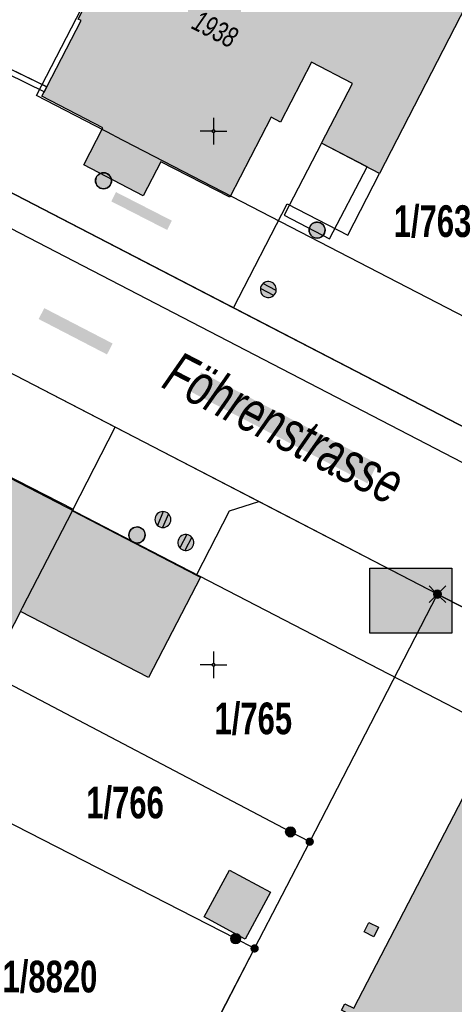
# Model space of a CAD drawing. Header units: metres. Extents: x 2695560 to 2696939, y 1260491 to 1262050.
# Tile 726 of 1005: x 2696467 to 2696487, y 1260909 to 1260955. Entities that reach past the tile are written whole.
import ezdxf

# ---------------------------------------------------------------- set-up
doc = ezdxf.new("R2010")
doc.units = ezdxf.units.M
doc.linetypes.add('AUSGEZOGEN', pattern=[0])
for name, color, linetype in [('XR$1$AV_Flächen (EO)', 7, 'AUSGEZOGEN'), ('XR$1$AV_Gebäudeflächen (BB)', 7, 'AUSGEZOGEN'), ('XR$1$AV_Grenzpunkte', 7, 'AUSGEZOGEN'), ('XR$1$AV_Grundstück-Nr.', 7, 'AUSGEZOGEN'), ('XR$1$AV_Koordinatennetzpunkte', 7, 'AUSGEZOGEN'), ('XR$1$AV_Linien (BB)', 7, 'AUSGEZOGEN'), ('XR$1$AV_Linien (EO)', 7, 'AUSGEZOGEN'), ('XR$1$AV_Proj. EO-Gebäude', 7, 'AUSGEZOGEN'), ('XR$1$AV_Strassennamen', 7, 'AUSGEZOGEN'), ('XR$1$AV_Versicherung-Nr.', 7, 'AUSGEZOGEN'), ('XR$1$AW_LK_Schachtdeckel', 24, 'AUSGEZOGEN'), ('XR$1$Liegenschaftsgrenzen', 7, 'AUSGEZOGEN'), ('XR$1$PFAV', 255, 'AUSGEZOGEN'), ('XR$1$PFAW', 255, 'AUSGEZOGEN'), ('XR$1$RP_Abstandslinie', 7, 'AUSGEZOGEN')]:
    doc.layers.add(name, color=color, linetype=linetype)
doc.styles.add('ARIAL', font='arial.ttf')

# ---------------------------------------------------------------- blocks, each defined once
blk = doc.blocks.new('COMPLEXOBJECT_185')
at = {"layer": 'XR$1$AV_Linien (BB)', "color": 7, "linetype": 'AUSGEZOGEN', "transparency": 33554687}
blk.add_line((6464.65, 10947.57), (6475.936, 10941.722), dxfattribs=at)
blk.add_arc((6466.723, 10951.512), 4.454, 221.84, 242.2573, dxfattribs=at)
blk = doc.blocks.new('COMPLEXOBJECT_205')
at = {"layer": 'XR$1$AV_Linien (BB)', "color": 7, "linetype": 'AUSGEZOGEN', "transparency": 33554687}
blk.add_line((6463.405, 10948.541), (6463.485, 10948.613), dxfattribs=at)
blk.add_lwpolyline([(6463.29, 10950.95), (6464.403, 10953.143), (6463.571, 10953.548), (6463.681, 10953.773), (6466.747, 10952.29), (6467.184, 10952.064)], dxfattribs=at)
blk.add_arc((6466.105, 10950.008), 2.969, 161.506, 208.0335, dxfattribs=at)
blk = doc.blocks.new('COMPLEXOBJECT_210')
at = {"layer": 'XR$1$AV_Linien (BB)', "color": 7, "linetype": 'AUSGEZOGEN', "transparency": 33554687}
blk.add_line((6470.384, 10936.138), (6461.22, 10940.89), dxfattribs=at)
for centre, radius, start, end in [((6459.34, 10936.849), 4.647, 109.4786, 152.7043), ((6459.094, 10936.918), 4.505, 61.8464, 106.8316)]:
    blk.add_arc(centre, radius, start, end, dxfattribs=at)
blk = doc.blocks.new('COMPLEXOBJECT_1204')
at = {"layer": 'XR$1$Liegenschaftsgrenzen', "color": 7, "linetype": 'AUSGEZOGEN', "transparency": 33554687}
blk.add_line((6489.7, 10934.59), (6464.65, 10947.57), dxfattribs=at)
blk.add_arc((6466.75, 10951.55), 4.5, 152.7485, 242.1755, dxfattribs=at)
blk = doc.blocks.new('COMPLEXOBJECT_1209')
at = {"layer": 'XR$1$Liegenschaftsgrenzen', "color": 7, "linetype": 'AUSGEZOGEN', "transparency": 33554687}
blk.add_line((6485.48, 10928.31), (6461.22, 10940.89), dxfattribs=at)
for centre, radius, start, end in [((6459.34, 10936.849), 4.647, 109.4786, 152.7043), ((6459.094, 10936.918), 4.505, 61.8464, 106.8316)]:
    blk.add_arc(centre, radius, start, end, dxfattribs=at)
blk = doc.blocks.new('BAV15')
at = {"layer": 'XR$1$PFAV', "transparency": 33554687}
blk.add_hatch(color=7, dxfattribs=at).paths.add_polyline_path([(0.5, 0), (0.49, 0.1), (0.46, 0.2), (0.41, 0.29), (0.34, 0.36), (0.26, 0.42), (0.17, 0.47), (0.08, 0.49), (-0.03, 0.5), (-0.13, 0.48), (-0.22, 0.45), (-0.31, 0.4), (-0.38, 0.33), (-0.44, 0.24), (-0.48, 0.15), (-0.5, 0.05), (-0.5, -0.05), (-0.48, -0.15), (-0.44, -0.24), (-0.38, -0.33), (-0.31, -0.4), (-0.22, -0.45), (-0.13, -0.48), (-0.03, -0.5), (0.08, -0.49), (0.17, -0.47), (0.26, -0.42), (0.34, -0.36), (0.41, -0.29), (0.46, -0.2), (0.49, -0.1)])
at = {"color": 7, "transparency": 33554687}
for start, end in [(90, 270), (270, 90)]:
    blk.add_arc((0, 0), 0.5, start, end, dxfattribs=at)
at = {"layer": 'XR$1$PFAV', "transparency": 33554687}
blk.add_circle((0, 0), 0.5, dxfattribs=at)
blk = doc.blocks.new('BWAV20')
at = {"true_color": 0x000000, "transparency": 33554687}
blk.add_hatch(color=18, dxfattribs=at).paths.add_polyline_path([(0.17, 0), (0.16, 0.03), (0.15, 0.07), (0.14, 0.1), (0.11, 0.12), (0.09, 0.14), (0.06, 0.16), (0.03, 0.16), (-0.01, 0.17), (-0.04, 0.16), (-0.07, 0.15), (-0.1, 0.13), (-0.13, 0.11), (-0.15, 0.08), (-0.16, 0.05), (-0.17, 0.02), (-0.17, -0.02), (-0.16, -0.05), (-0.15, -0.08), (-0.13, -0.11), (-0.1, -0.13), (-0.07, -0.15), (-0.04, -0.16), (-0.01, -0.17), (0.03, -0.16), (0.06, -0.16), (0.09, -0.14), (0.11, -0.12), (0.14, -0.1), (0.15, -0.07), (0.16, -0.03)])
at = {"layer": 'XR$1$PFAV', "transparency": 33554687}
blk.add_hatch(color=7, dxfattribs=at).paths.add_polyline_path([(0.5, 0), (0.49, 0.1), (0.46, 0.2), (0.41, 0.29), (0.34, 0.36), (0.26, 0.42), (0.17, 0.47), (0.08, 0.49), (-0.03, 0.5), (-0.13, 0.48), (-0.22, 0.45), (-0.31, 0.4), (-0.38, 0.33), (-0.44, 0.24), (-0.48, 0.15), (-0.5, 0.05), (-0.5, -0.05), (-0.48, -0.15), (-0.44, -0.24), (-0.38, -0.33), (-0.31, -0.4), (-0.22, -0.45), (-0.13, -0.48), (-0.03, -0.5), (0.08, -0.49), (0.17, -0.47), (0.26, -0.42), (0.34, -0.36), (0.41, -0.29), (0.46, -0.2), (0.49, -0.1)])
blk = doc.blocks.new('BWAV19')
at = {"layer": 'XR$1$PFAV', "transparency": 33554687}
blk.add_hatch(color=7, dxfattribs=at).paths.add_polyline_path([(0, 0.24), (-0.024, 0.239), (-0.048, 0.235), (-0.072, 0.229), (-0.095, 0.221), (-0.116, 0.21), (-0.137, 0.197), (-0.156, 0.182), (-0.174, 0.165), (-0.19, 0.147), (-0.204, 0.127), (-0.215, 0.106), (-0.225, 0.083), (-0.232, 0.06), (-0.237, 0.036), (-0.24, 0.012), (-0.24, -0.012), (-0.237, -0.036), (-0.232, -0.06), (-0.225, -0.083), (-0.215, -0.106), (-0.204, -0.127), (-0.19, -0.147), (-0.174, -0.165), (-0.156, -0.182), (-0.137, -0.197), (-0.116, -0.21), (-0.095, -0.221), (-0.072, -0.229), (-0.048, -0.235), (-0.024, -0.239), (0, -0.24), (0.024, -0.239), (0.048, -0.235), (0.072, -0.229), (0.095, -0.221), (0.116, -0.21), (0.137, -0.197), (0.156, -0.182), (0.174, -0.165), (0.19, -0.147), (0.204, -0.127), (0.215, -0.106), (0.225, -0.083), (0.232, -0.06), (0.237, -0.036), (0.24, -0.012), (0.24, 0.012), (0.237, 0.036), (0.232, 0.06), (0.225, 0.083), (0.215, 0.106), (0.204, 0.127), (0.19, 0.147), (0.174, 0.165), (0.156, 0.182), (0.137, 0.197), (0.116, 0.21), (0.095, 0.221), (0.072, 0.229), (0.048, 0.235), (0.024, 0.239)])
at = {"color": 7, "transparency": 33554687}
for p, q in [((-0.5, 0.5), (-0.17, 0.17)), ((0.17, 0.17), (0.5, 0.5)), ((-0.5, -0.5), (-0.17, -0.17)), ((0.17, -0.17), (0.5, -0.5))]:
    blk.add_line(p, q, dxfattribs=at)
for start, end in [(90, 270), (270, 90)]:
    blk.add_arc((0, 0), 0.24, start, end, dxfattribs=at)
blk = doc.blocks.new('BAV2041')
at = {"color": 7, "transparency": 33554687}
for p, q in [((0, 0.5), (0, 0.05)), ((-0.05, 0), (-0.5, 0)), ((0.05, 0), (0.5, 0)), ((0, -0.05), (0, -0.5))]:
    blk.add_line(p, q, dxfattribs=at)
blk.add_circle((0, 0), 0.05, dxfattribs=at)
for start, end in [(90, 270), (270, 90)]:
    blk.add_arc((0, 0), 0.05, start, end, dxfattribs=at)
blk = doc.blocks.new('BAW2090')
at = {"layer": 'XR$1$PFAW', "lineweight": 25, "transparency": 33554687}
blk.add_hatch(color=7, dxfattribs=at).paths.add_polyline_path([(0.5, 0), (0.49, 0.101), (0.459, 0.197), (0.41, 0.286), (0.344, 0.362), (0.264, 0.424), (0.174, 0.469), (0.076, 0.494), (-0.025, 0.499), (-0.125, 0.484), (-0.22, 0.449), (-0.306, 0.395), (-0.379, 0.326), (-0.437, 0.243), (-0.477, 0.15), (-0.497, 0.051), (-0.497, -0.051), (-0.477, -0.15), (-0.437, -0.243), (-0.379, -0.326), (-0.306, -0.395), (-0.22, -0.449), (-0.125, -0.484), (-0.025, -0.499), (0.076, -0.494), (0.174, -0.469), (0.264, -0.424), (0.344, -0.362), (0.41, -0.286), (0.459, -0.197), (0.49, -0.101)])
at = {"lineweight": 25, "transparency": 33554687}
for p, q in [((-0.177, 0.468), (-0.177, -0.468)), ((0.179, 0.467), (0.177, -0.468))]:
    blk.add_line(p, q, dxfattribs=at)
for start, end in [(90, 180), (180, 270), (0, 90), (270, 0)]:
    blk.add_arc((0, 0), 0.5, start, end, dxfattribs=at)
blk = doc.blocks.new('BAW2088')
at = {"layer": 'XR$1$PFAW', "transparency": 33554687}
blk.add_hatch(color=253, dxfattribs=at).paths.add_polyline_path([(0.51, 0), (0.5, 0.101), (0.47, 0.197), (0.421, 0.286), (0.355, 0.362), (0.275, 0.424), (0.184, 0.469), (0.086, 0.494), (-0.015, 0.499), (-0.115, 0.484), (-0.21, 0.449), (-0.296, 0.395), (-0.369, 0.326), (-0.427, 0.243), (-0.467, 0.15), (-0.487, 0.051), (-0.487, -0.051), (-0.467, -0.15), (-0.427, -0.243), (-0.369, -0.326), (-0.296, -0.395), (-0.21, -0.449), (-0.115, -0.484), (-0.015, -0.499), (0.086, -0.494), (0.184, -0.469), (0.275, -0.424), (0.355, -0.362), (0.421, -0.286), (0.47, -0.197), (0.5, -0.101)])
at = {"transparency": 33554687}
for start, end in [(91.19481, 268.80519), (268.80519, 91.19481)]:
    blk.add_arc((0.01, 0), 0.5, start, end, dxfattribs=at)
at = {"layer": 'XR$1$PFAW', "transparency": 33554687}
blk.add_circle((0.01, 0), 0.5, dxfattribs=at)
blk = doc.blocks.new('BAW2082')
at = {"layer": 'XR$1$PFAW', "transparency": 33554687}
blk.add_hatch(color=7, dxfattribs=at).paths.add_polyline_path([(0.509, -0.003), (0.499, 0.098), (0.469, 0.194), (0.42, 0.283), (0.354, 0.359), (0.274, 0.421), (0.183, 0.466), (0.085, 0.491), (-0.016, 0.496), (-0.116, 0.481), (-0.211, 0.446), (-0.297, 0.392), (-0.37, 0.323), (-0.428, 0.24), (-0.468, 0.147), (-0.488, 0.047), (-0.488, -0.054), (-0.468, -0.153), (-0.428, -0.246), (-0.37, -0.329), (-0.297, -0.398), (-0.211, -0.452), (-0.116, -0.487), (-0.016, -0.502), (0.085, -0.497), (0.183, -0.472), (0.274, -0.427), (0.354, -0.366), (0.42, -0.289), (0.469, -0.2), (0.499, -0.104)])
at = {"transparency": 33554687}
for start, end in [(91.19481, 268.80519), (268.80519, 91.19481)]:
    blk.add_arc((0.01, 0), 0.5, start, end, dxfattribs=at)
at = {"layer": 'XR$1$PFAW', "transparency": 33554687}
blk.add_circle((0.009, -0.003), 0.5, dxfattribs=at)
blk = doc.blocks.new('BAW2089')
at = {"layer": 'XR$1$PFAW', "transparency": 33554687}
blk.add_hatch(color=7, dxfattribs=at).paths.add_polyline_path([(-0.5, 0.5), (-0.5, -0.5), (0.5, -0.5), (0.5, 0.5)])
at = {"transparency": 33554687}
blk.add_lwpolyline([(-0.5, 0.5), (0.5, 0.5), (0.5, -0.5), (-0.5, -0.5), (-0.5, 0.5)], close=True, dxfattribs=at)
at = {"layer": 'XR$1$PFAW', "transparency": 33554687}
blk.add_lwpolyline([(-0.5, 0.5), (0.5, 0.5), (0.5, -0.5), (-0.5, -0.5), (-0.5, 0.5)], close=True, dxfattribs=at)

msp = doc.modelspace()

# ---------------------------------------------------------------- hatches: boundary and pattern name
at = {"transparency": 33554687}
for points in [[(2696471.4, 1260946.952), (2696471.177, 1260946.517), (2696473.793, 1260945.178), (2696474.016, 1260945.613)], [(2696468.041, 1260941.518), (2696467.776, 1260941.007), (2696470.977, 1260939.349), (2696471.242, 1260939.86)], [(2696475.388, 1260938.508), (2696474.915, 1260937.595), (2696483.174, 1260933.312), (2696483.647, 1260934.225)], [(2696483.28, 1260929.344), (2696483.28, 1260926.289), (2696487.131, 1260926.289), (2696487.131, 1260929.344)]]:
    msp.add_hatch(color=7, dxfattribs=at).paths.add_polyline_path(points)
at = {"layer": 'XR$1$AV_Gebäudeflächen (BB)', "true_color": 0xd2d2d2, "transparency": 33554687}
for points in [[(2696483.74, 1260947.82), (2696488.068, 1260956.231), (2696483.392, 1260958.647), (2696483.026, 1260958.836), (2696483.137, 1260959.051), (2696477.684, 1260961.868), (2696474.816, 1260963.35), (2696472.897, 1260959.636), (2696472.186, 1260960.003), (2696469.629, 1260955.054), (2696469.762, 1260954.985), (2696468.154, 1260951.874), (2696467.929, 1260951.438), (2696470.788, 1260949.961), (2696469.89, 1260948.222), (2696472.678, 1260946.782), (2696473.501, 1260948.376), (2696476.723, 1260946.711), (2696478.662, 1260950.463), (2696479.108, 1260950.233), (2696480.555, 1260953.034), (2696482.474, 1260952.042), (2696481.025, 1260949.237)], [(2696469.395, 1260932.104), (2696460.134, 1260936.825), (2696456.16, 1260929.13), (2696465.43, 1260924.43), (2696466.921, 1260927.317), (2696472.917, 1260924.219), (2696475.349, 1260928.926), (2696475.169, 1260929.019), (2696469.354, 1260932.024)], [(2696500.193, 1260916.084), (2696488.875, 1260921.964), (2696488.723, 1260921.671), (2696489.14, 1260921.454), (2696482.529, 1260908.729), (2696482.122, 1260908.94), (2696481.965, 1260908.638), (2696491.18, 1260903.851), (2696491.491, 1260903.689), (2696491.919, 1260904.513), (2696493.811, 1260903.53), (2696493.387, 1260902.713), (2696494.678, 1260902.042), (2696502.966, 1260897.736), (2696502.947, 1260897.701), (2696503.445, 1260897.442), (2696510.374, 1260910.795), (2696502.217, 1260915.033), (2696501.76, 1260915.27)], [(2696475.533, 1260913.004), (2696477.452, 1260911.97), (2696478.634, 1260914.162), (2696476.715, 1260915.196)]]:
    msp.add_hatch(color=254, dxfattribs=at).paths.add_polyline_path(points)

# ---------------------------------------------------------------- linework, layer by layer
at = {"color": 24, "lineweight": -3, "transparency": 33554687}
msp.add_lwpolyline([(2696483.28, 1260929.344), (2696487.131, 1260929.344), (2696487.131, 1260926.289), (2696483.28, 1260926.289), (2696483.28, 1260929.344)], close=True, dxfattribs=at)
at = {"layer": 'XR$1$AV_Flächen (EO)', "color": 7, "linetype": 'AUSGEZOGEN', "transparency": 33554687}
msp.add_lwpolyline([(2696464.651, 1260953.583), (2696464.541, 1260953.358), (2696468.045, 1260951.649), (2696468.154, 1260951.874), (2696464.651, 1260953.583)], close=True, dxfattribs=at)
at = {"layer": 'XR$1$AV_Linien (BB)', "color": 7, "linetype": 'AUSGEZOGEN', "transparency": 33554687}
for p, q in [((2696476.906, 1260941.532), (2696489.843, 1260934.829)), ((2696469.395, 1260932.104), (2696471.354, 1260935.948)), ((2696478.083, 1260932.459), (2696471.354, 1260935.948)), ((2696486.45, 1260928.12), (2696478.083, 1260932.459)), ((2696503.059, 1260919.518), (2696486.45, 1260928.12))]:
    msp.add_line(p, q, dxfattribs=at)
for points in [[(2696468.154, 1260951.874), (2696469.762, 1260954.985), (2696469.629, 1260955.054), (2696472.186, 1260960.003), (2696472.897, 1260959.636), (2696474.816, 1260963.35), (2696477.684, 1260961.868), (2696483.137, 1260959.051), (2696483.026, 1260958.836), (2696483.392, 1260958.647), (2696488.068, 1260956.231), (2696483.74, 1260947.82)], [(2696483.74, 1260947.82), (2696481.025, 1260949.237), (2696482.474, 1260952.042), (2696480.555, 1260953.034), (2696479.108, 1260950.233), (2696478.662, 1260950.463), (2696476.723, 1260946.711), (2696473.501, 1260948.376), (2696472.678, 1260946.782), (2696469.89, 1260948.222), (2696470.788, 1260949.961), (2696467.929, 1260951.438), (2696468.154, 1260951.874)], [(2696516.502, 1260919.316), (2696516.397, 1260919.37), (2696460.973, 1260948.091)], [(2696476.906, 1260941.532), (2696479.408, 1260946.396), (2696482.254, 1260944.932), (2696483.74, 1260947.82)], [(2696456.16, 1260929.13), (2696460.134, 1260936.825), (2696469.395, 1260932.104)], [(2696475.169, 1260929.019), (2696476.718, 1260932.017), (2696478.083, 1260932.459)], [(2696469.395, 1260932.104), (2696469.354, 1260932.024), (2696475.169, 1260929.019)], [(2696475.169, 1260929.019), (2696475.349, 1260928.926), (2696472.917, 1260924.219), (2696466.921, 1260927.317), (2696465.43, 1260924.43)], [(2696475.21, 1260906.37), (2696477.89, 1260911.53), (2696480.47, 1260916.53), (2696486.45, 1260928.12)], [(2696491.18, 1260903.851), (2696481.965, 1260908.638), (2696482.122, 1260908.94), (2696482.529, 1260908.729), (2696489.14, 1260921.454), (2696488.723, 1260921.671), (2696488.875, 1260921.964), (2696500.193, 1260916.084)]]:
    msp.add_lwpolyline(points, dxfattribs=at)
msp.add_lwpolyline([(2696475.533, 1260913.004), (2696476.715, 1260915.196), (2696478.634, 1260914.162), (2696477.452, 1260911.97), (2696475.533, 1260913.004)], close=True, dxfattribs=at)
at = {"layer": 'XR$1$AV_Linien (EO)', "color": 7, "linetype": 'AUSGEZOGEN', "transparency": 33554687}
msp.add_lwpolyline([(2696466.921, 1260927.317), (2696467.018, 1260927.503), (2696469.354, 1260932.024)], dxfattribs=at)
at = {"layer": 'XR$1$AV_Proj. EO-Gebäude', "color": 8, "linetype": 'AUSGEZOGEN', "transparency": 33554687}
msp.add_lwpolyline([(2696481.025, 1260949.237), (2696479.267, 1260945.868), (2696481.394, 1260944.758), (2696483.153, 1260948.127), (2696481.025, 1260949.237)], close=True, dxfattribs=at)
at = {"layer": 'XR$1$Liegenschaftsgrenzen', "color": 7, "linetype": 'AUSGEZOGEN', "transparency": 33554687}
for p, q in [((2696480.47, 1260916.53), (2696486.45, 1260928.12)), ((2696486.45, 1260928.12), (2696512.4, 1260914.68)), ((2696477.89, 1260911.53), (2696480.47, 1260916.53)), ((2696475.21, 1260906.37), (2696477.89, 1260911.53))]:
    msp.add_line(p, q, dxfattribs=at)
for points in [[(2696480.47, 1260916.53), (2696479.57, 1260916.99), (2696465.43, 1260924.43), (2696456.16, 1260929.13), (2696452.24, 1260931.17)], [(2696477.89, 1260911.53), (2696477, 1260911.99), (2696460.85, 1260920.25), (2696453.51, 1260924), (2696449.56, 1260925.99)]]:
    msp.add_lwpolyline(points, dxfattribs=at)
at = {"layer": 'XR$1$RP_Abstandslinie', "color": 7, "linetype": 'AUSGEZOGEN', "transparency": 33554687}
for points in [[(2696471.33, 1260949.59), (2696467.681, 1260951.477), (2696510.344, 1261033.987), (2696514.01, 1261032.08)], [(2696471.33, 1260949.59), (2696517.97, 1260925.47), (2696539.2, 1260966.54), (2696559.422, 1261005.639)], [(2696418.49, 1260847.47), (2696442.5, 1260835.09), (2696465.19, 1260823.37), (2696487.77, 1260867.05), (2696510.39, 1260910.81), (2696463.75, 1260934.94)]]:
    msp.add_lwpolyline(points, dxfattribs=at)

# ---------------------------------------------------------------- block references
at = {"layer": 'XR$1$AV_Grenzpunkte', "color": 7, "linetype": 'AUSGEZOGEN', "lineweight": -3, "transparency": 33554687}
for name, p, xscale, yscale in [('BWAV19', (2696486.45, 1260928.12), 0.7800000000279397, 0.7800000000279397), ('BAV15', (2696479.57, 1260916.99), 0.4549999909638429, 0.4549999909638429), ('BWAV20', (2696480.47, 1260916.53), 0.3899999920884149, 0.3899999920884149), ('BAV15', (2696477, 1260911.99), 0.4549999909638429, 0.4549999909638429), ('BWAV20', (2696477.89, 1260911.53), 0.3899999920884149, 0.3899999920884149)]:
    msp.add_blockref(name, p, dxfattribs=dict(at, xscale=xscale, yscale=yscale))
at = {"layer": 'XR$1$AV_Koordinatennetzpunkte', "color": 7, "linetype": 'AUSGEZOGEN', "lineweight": -3, "transparency": 33554687, "xscale": 1.25, "yscale": 1.25}
for p in [(2696475.97, 1260949.81), (2696475.97, 1260924.81)]:
    msp.add_blockref('BAV2041', p, dxfattribs=at)
at = {"layer": 'XR$1$AV_Linien (BB)', "color": 7, "linetype": 'AUSGEZOGEN', "lineweight": -3, "transparency": 33554687}
for name in ['COMPLEXOBJECT_205', 'COMPLEXOBJECT_185', 'COMPLEXOBJECT_210']:
    msp.add_blockref(name, (2690000.97, 1249999.81), dxfattribs=at)
at = {"layer": 'XR$1$AW_LK_Schachtdeckel', "color": 24, "linetype": 'AUSGEZOGEN', "lineweight": -3, "transparency": 33554687, "xscale": 0.7499999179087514, "yscale": 0.7499999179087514}
msp.add_blockref('BAW2082', (2696470.807, 1260947.484), dxfattribs=at)
at = {"layer": 'XR$1$AW_LK_Schachtdeckel', "color": 24, "linetype": 'AUSGEZOGEN', "lineweight": -3, "transparency": 33554687}
for name, p, xscale, yscale, rotation in [('BAW2082', (2696480.809, 1260945.172), 0.7499999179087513, 0.7499999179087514, 333.358863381), ('BAW2090', (2696478.532, 1260942.388), 0.749999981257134, 0.749999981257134, 242.7285933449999), ('BAW2090', (2696473.594, 1260931.617), 0.7499999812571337, 0.7499999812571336, 337.40114679), ('BAW2088', (2696472.377, 1260930.894), 0.7578193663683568, 0.7578193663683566, 332.471569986), ('BAW2090', (2696474.666, 1260930.54), 0.7499999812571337, 0.7499999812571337, 332.506809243), ('BAW2089', (2696483.354, 1260912.414), 0.5000000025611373, 0.5000000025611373, 63.41681542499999)]:
    msp.add_blockref(name, p, dxfattribs=dict(at, xscale=xscale, yscale=yscale, rotation=rotation))
at = {"layer": 'XR$1$Liegenschaftsgrenzen', "color": 7, "linetype": 'AUSGEZOGEN', "lineweight": -3, "transparency": 33554687}
for name in ['COMPLEXOBJECT_1204', 'COMPLEXOBJECT_1209']:
    msp.add_blockref(name, (2690000.97, 1249999.81), dxfattribs=at)

# ---------------------------------------------------------------- texts
at = {"layer": 'XR$1$AV_Grundstück-Nr.', "color": 7, "transparency": 33554687, "char_height": 1.48491, "attachment_point": 5, "style": 'ARIAL'}
for s, insert, width in [('\\A1;{\\fArial|i0|b1;\\H1.484908;\\W0.700000;\\C7;1/763}\\P', (2696486.22, 1260945.571), 4.1653), ('\\A1;{\\fArial|i0|b1;\\H1.484908;\\W0.700000;\\C7;1/765}\\P', (2696477.828, 1260922.283), 4.1653), ('\\A1;{\\fArial|i0|b1;\\H1.484908;\\W0.700000;\\C7;1/766}\\P', (2696471.822, 1260918.343), 4.1653), ('\\A1;{\\fArial|i0|b1;\\H1.484908;\\W0.700000;\\C7;1/8820}\\P', (2696468.306, 1260910.191), 4.98214)]:
    msp.add_mtext(s, dxfattribs=dict(at, insert=insert, width=width))
at = {"layer": 'XR$1$AV_Strassennamen', "color": 7, "transparency": 33554687, "insert": (2696479.277, 1260935.901), "char_height": 1.93684, "width": 12.83711, "attachment_point": 5, "rotation": 332.5905, "style": 'ARIAL'}
msp.add_mtext('\\A1;{\\fArial|i1|b0;\\H1.936838;\\W0.700000;\\C7;Föhrenstrasse}\\P', dxfattribs=at)
at = {"layer": 'XR$1$AV_Versicherung-Nr.', "color": 7, "transparency": 33554687, "insert": (2696476.037, 1260954.58), "char_height": 0.96842, "width": 2.45636, "attachment_point": 5, "rotation": 332.676, "style": 'ARIAL'}
msp.add_mtext('\\A1;{\\fArial|i1|b0;\\H0.968418;\\W0.700000;\\C7;1938}\\P', dxfattribs=at)

doc.saveas('drawing.dxf')
